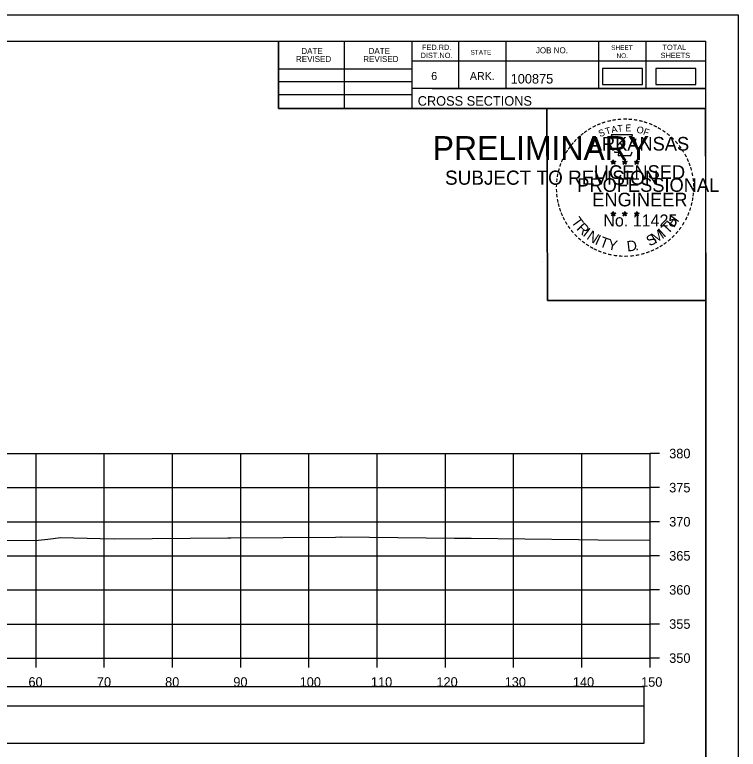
# Model space of a CAD drawing. Extents: x 1368122 to 1710785, y 373130 to 557566.
# Drawn here: x 1368745.7 to 1368851.8, y 378142.7 to 378250.4 of the extents above; entities that cross this region are included whole.
import ezdxf

# ---------------------------------------------------------------- set-up
doc = ezdxf.new("R2010")
doc.units = 0
for name, color, linetype in [('R_Alt Surface', 7, 'Continuous'), ('R_Axis', 7, 'Continuous'), ('R_Axis Annot', 7, 'Continuous'), ('R_Border', 7, 'Continuous'), ('R_Border PE', 7, 'Continuous'), ('R_Border Prem', 7, 'Continuous'), ('R_Drive', 7, 'Continuous'), ('R_Exist Surface', 7, 'Continuous'), ('R_Grid', 7, 'Continuous'), ('R_No Plot', 7, 'Continuous')]:
    doc.layers.add(name, color=color, linetype=linetype)

msp = doc.modelspace()

# ---------------------------------------------------------------- linework, layer by layer
msp.add_lwpolyline([(1368539.73, 378143.61), (1368838.03, 378143.61), (1368838.03, 378149.02), (1368539.73, 378149.02)], close=True)
at = {"layer": 'R_Alt Surface'}
msp.add_lwpolyline([(1368539.73, 378149.08), (1368838.03, 378149.08), (1368838.03, 378151.89), (1368539.73, 378151.89)], close=True, dxfattribs=at)
at = {"layer": 'R_Axis'}
for p, q in [((1368838.88, 378156.08), (1368838.88, 378186.08)), ((1368840.28, 378186.08), (1368838.88, 378186.08)), ((1368840.28, 378181.08), (1368838.88, 378181.08)), ((1368840.28, 378176.08), (1368838.88, 378176.08)), ((1368840.28, 378171.08), (1368838.88, 378171.08)), ((1368840.28, 378166.08), (1368838.88, 378166.08)), ((1368840.28, 378161.08), (1368838.88, 378161.08)), ((1368538.88, 378156.08), (1368838.88, 378156.08)), ((1368748.88, 378154.68), (1368748.88, 378156.08)), ((1368758.88, 378154.68), (1368758.88, 378156.08)), ((1368768.88, 378154.68), (1368768.88, 378156.08)), ((1368778.88, 378154.68), (1368778.88, 378156.08)), ((1368788.88, 378154.68), (1368788.88, 378156.08)), ((1368798.88, 378154.68), (1368798.88, 378156.08)), ((1368808.88, 378154.68), (1368808.88, 378156.08)), ((1368818.88, 378154.68), (1368818.88, 378156.08)), ((1368828.88, 378154.68), (1368828.88, 378156.08)), ((1368838.88, 378154.68), (1368838.88, 378156.08)), ((1368840.28, 378156.08), (1368838.88, 378156.08))]:
    msp.add_line(p, q, dxfattribs=at)
at = {"layer": 'R_Border'}
for p, q in [((1368530.88, 378246.54), (1368847.06, 378246.54)), ((1368784.42, 378236.66), (1368784.42, 378246.54)), ((1368794.1, 378236.66), (1368794.1, 378246.54)), ((1368803.96, 378246.54), (1368803.96, 378236.66)), ((1368810.8, 378246.54), (1368810.8, 378239.6)), ((1368817.74, 378246.54), (1368817.74, 378239.6)), ((1368831.32, 378246.54), (1368831.32, 378239.6)), ((1368838.26, 378246.54), (1368838.26, 378239.6)), ((1368847.06, 378041.08), (1368847.06, 378246.54)), ((1368847.06, 378243.6), (1368803.96, 378243.6)), ((1368847.06, 378243.62), (1368847.06, 378243.62)), ((1368784.42, 378242.52), (1368803.96, 378242.52)), ((1368784.42, 378240.66), (1368803.96, 378240.66)), ((1368847.06, 378239.6), (1368803.96, 378239.6)), ((1368806.92, 378239.6), (1368847.06, 378239.6)), ((1368784.42, 378238.72), (1368803.96, 378238.72)), ((1368847.06, 378236.66), (1368784.42, 378236.66))]:
    msp.add_line(p, q, dxfattribs=at)
at = {"layer": 'R_Border PE'}
for p, q in [((1368833.49, 378229.17), (1368833.45, 378228.92)), ((1368833.49, 378228.81), (1368833.49, 378229.17)), ((1368833.49, 378229.17), (1368833.54, 378228.92)), ((1368835.16, 378229.17), (1368835.12, 378228.92)), ((1368835.16, 378228.81), (1368835.16, 378229.17)), ((1368835.16, 378229.17), (1368835.21, 378228.92)), ((1368836.93, 378229.16), (1368836.89, 378228.91)), ((1368836.93, 378228.8), (1368836.93, 378229.16)), ((1368836.93, 378229.16), (1368836.98, 378228.91)), ((1368833.15, 378228.92), (1368833.49, 378228.81)), ((1368833.15, 378228.92), (1368833.4, 378228.87)), ((1368833.15, 378228.92), (1368833.38, 378228.8)), ((1368833.28, 378228.51), (1368833.49, 378228.81)), ((1368833.28, 378228.51), (1368833.4, 378228.75)), ((1368833.28, 378228.51), (1368833.49, 378228.73)), ((1368833.84, 378228.92), (1368833.49, 378228.81)), ((1368833.71, 378228.51), (1368833.49, 378228.81)), ((1368833.71, 378228.51), (1368833.49, 378228.72)), ((1368833.84, 378228.92), (1368833.56, 378228.87)), ((1368833.71, 378228.51), (1368833.57, 378228.8)), ((1368833.84, 378228.92), (1368833.64, 378228.82)), ((1368834.82, 378228.92), (1368835.16, 378228.81)), ((1368834.82, 378228.92), (1368835.07, 378228.87)), ((1368834.82, 378228.92), (1368835.05, 378228.8)), ((1368834.95, 378228.51), (1368835.16, 378228.81)), ((1368834.95, 378228.51), (1368835.07, 378228.75)), ((1368834.95, 378228.51), (1368835.16, 378228.73)), ((1368835.51, 378228.92), (1368835.16, 378228.81)), ((1368835.38, 378228.51), (1368835.16, 378228.81)), ((1368835.38, 378228.51), (1368835.16, 378228.72)), ((1368835.51, 378228.92), (1368835.23, 378228.87)), ((1368835.38, 378228.51), (1368835.24, 378228.8)), ((1368835.51, 378228.92), (1368835.31, 378228.82)), ((1368836.58, 378228.91), (1368836.93, 378228.8)), ((1368836.58, 378228.91), (1368836.83, 378228.86)), ((1368836.58, 378228.91), (1368836.82, 378228.78)), ((1368836.71, 378228.5), (1368836.93, 378228.8)), ((1368836.71, 378228.5), (1368836.84, 378228.74)), ((1368836.71, 378228.5), (1368836.93, 378228.72)), ((1368837.28, 378228.91), (1368836.93, 378228.8)), ((1368837.14, 378228.5), (1368836.93, 378228.8)), ((1368837.14, 378228.5), (1368836.93, 378228.71)), ((1368837.28, 378228.91), (1368836.99, 378228.86)), ((1368837.14, 378228.5), (1368837, 378228.79)), ((1368837.28, 378228.91), (1368837.07, 378228.8)), ((1368833.49, 378221.6), (1368833.45, 378221.35)), ((1368833.49, 378221.23), (1368833.49, 378221.6)), ((1368833.49, 378221.6), (1368833.54, 378221.35)), ((1368835.16, 378221.6), (1368835.12, 378221.35)), ((1368835.16, 378221.23), (1368835.16, 378221.6)), ((1368835.16, 378221.6), (1368835.21, 378221.35)), ((1368836.93, 378221.59), (1368836.89, 378221.34)), ((1368836.93, 378221.22), (1368836.93, 378221.59)), ((1368836.93, 378221.59), (1368836.98, 378221.34)), ((1368833.14, 378221.35), (1368833.49, 378221.23)), ((1368833.14, 378221.35), (1368833.39, 378221.3)), ((1368833.14, 378221.35), (1368833.38, 378221.22)), ((1368833.27, 378220.94), (1368833.49, 378221.23)), ((1368833.27, 378220.94), (1368833.4, 378221.18)), ((1368833.27, 378220.94), (1368833.49, 378221.15)), ((1368833.84, 378221.35), (1368833.49, 378221.23)), ((1368833.7, 378220.94), (1368833.49, 378221.23)), ((1368833.7, 378220.94), (1368833.49, 378221.15)), ((1368833.84, 378221.35), (1368833.55, 378221.3)), ((1368833.7, 378220.94), (1368833.57, 378221.23)), ((1368833.84, 378221.35), (1368833.63, 378221.24)), ((1368834.81, 378221.35), (1368835.16, 378221.23)), ((1368834.81, 378221.35), (1368835.06, 378221.3)), ((1368834.81, 378221.35), (1368835.05, 378221.22)), ((1368834.94, 378220.94), (1368835.16, 378221.23)), ((1368834.94, 378220.94), (1368835.07, 378221.18)), ((1368834.94, 378220.94), (1368835.16, 378221.15)), ((1368835.51, 378221.35), (1368835.16, 378221.23)), ((1368835.37, 378220.94), (1368835.16, 378221.23)), ((1368835.37, 378220.94), (1368835.16, 378221.15)), ((1368835.51, 378221.35), (1368835.22, 378221.3)), ((1368835.37, 378220.94), (1368835.24, 378221.23)), ((1368835.51, 378221.35), (1368835.3, 378221.24)), ((1368836.58, 378221.34), (1368836.93, 378221.22)), ((1368836.58, 378221.34), (1368836.83, 378221.29)), ((1368836.58, 378221.34), (1368836.81, 378221.21)), ((1368836.71, 378220.93), (1368836.93, 378221.22)), ((1368836.71, 378220.93), (1368836.84, 378221.17)), ((1368836.71, 378220.93), (1368836.92, 378221.14)), ((1368837.14, 378220.93), (1368836.92, 378221.14)), ((1368837.27, 378221.34), (1368836.93, 378221.22)), ((1368837.14, 378220.93), (1368836.93, 378221.22)), ((1368837.27, 378221.34), (1368836.99, 378221.29)), ((1368837.14, 378220.93), (1368837, 378221.22)), ((1368837.27, 378221.34), (1368837.07, 378221.23))]:
    msp.add_line(p, q, dxfattribs=at)
for points in [[(1368833.19, 378232.8), (1368833.46, 378231.97)], [(1368836.7, 378231.87), (1368836.84, 378232.16), (1368836.15, 378232.13), (1368836.3, 378232.8), (1368833.19, 378232.8)], [(1368833.68, 378230.37), (1368833.68, 378230.29), (1368834.24, 378230.27), (1368834.19, 378229.79), (1368836.06, 378229.79), (1368836.26, 378230.33)], [(1368833.49, 378229.17), (1368833.71, 378228.51), (1368833.15, 378228.92), (1368833.84, 378228.92), (1368833.28, 378228.51), (1368833.49, 378229.17)], [(1368835.16, 378229.17), (1368835.38, 378228.51), (1368834.82, 378228.92), (1368835.51, 378228.92), (1368834.95, 378228.51), (1368835.16, 378229.17)], [(1368836.93, 378229.16), (1368837.14, 378228.5), (1368836.58, 378228.91), (1368837.28, 378228.91), (1368836.71, 378228.5), (1368836.93, 378229.16)], [(1368833.49, 378221.6), (1368833.7, 378220.94), (1368833.14, 378221.35), (1368833.84, 378221.35), (1368833.27, 378220.94), (1368833.49, 378221.6)], [(1368835.16, 378221.6), (1368835.37, 378220.94), (1368834.81, 378221.35), (1368835.51, 378221.35), (1368834.94, 378220.94), (1368835.16, 378221.6)], [(1368836.93, 378221.59), (1368837.14, 378220.93), (1368836.58, 378221.34), (1368837.27, 378221.34), (1368836.71, 378220.93), (1368836.93, 378221.59)]]:
    msp.add_lwpolyline(points, dxfattribs=at)
for centre, radius in [((1368833.49, 378228.81), 0.172), ((1368833.49, 378228.81), 0.145), ((1368833.49, 378228.81), 0.116), ((1368833.49, 378228.81), 0.0991), ((1368833.49, 378228.81), 0.0747), ((1368833.49, 378228.81), 0.0495), ((1368833.49, 378228.81), 0.0296), ((1368835.16, 378228.81), 0.172), ((1368835.16, 378228.81), 0.145), ((1368835.16, 378228.81), 0.116), ((1368835.16, 378228.81), 0.0991), ((1368835.16, 378228.81), 0.0747), ((1368835.16, 378228.81), 0.0495), ((1368835.16, 378228.81), 0.0296), ((1368836.93, 378228.79), 0.172), ((1368836.93, 378228.79), 0.145), ((1368836.93, 378228.79), 0.116), ((1368836.93, 378228.79), 0.0991), ((1368836.93, 378228.79), 0.0747), ((1368836.93, 378228.79), 0.0495), ((1368836.93, 378228.79), 0.0296), ((1368833.49, 378221.23), 0.172), ((1368833.49, 378221.23), 0.145), ((1368833.49, 378221.23), 0.116), ((1368833.49, 378221.23), 0.0991), ((1368833.49, 378221.23), 0.0747), ((1368833.49, 378221.23), 0.0495), ((1368833.49, 378221.23), 0.0296), ((1368835.16, 378221.23), 0.172), ((1368835.16, 378221.23), 0.145), ((1368835.16, 378221.23), 0.116), ((1368835.16, 378221.23), 0.0991), ((1368835.16, 378221.23), 0.0747), ((1368835.16, 378221.23), 0.0495), ((1368835.16, 378221.23), 0.0296), ((1368836.93, 378221.22), 0.172), ((1368836.93, 378221.22), 0.145), ((1368836.93, 378221.22), 0.116), ((1368836.93, 378221.22), 0.0991), ((1368836.93, 378221.22), 0.0747), ((1368836.93, 378221.22), 0.0495), ((1368836.93, 378221.22), 0.0296)]:
    msp.add_circle(centre, radius, dxfattribs=at)
at = {"layer": 'R_Drive'}
for points in [[(1368831.93, 378240.22), (1368837.77, 378240.22), (1368837.77, 378242.53), (1368831.93, 378242.53)], [(1368839.74, 378240.22), (1368845.58, 378240.22), (1368845.58, 378242.53), (1368839.74, 378242.53)]]:
    msp.add_lwpolyline(points, close=True, dxfattribs=at)
at = {"layer": 'R_Exist Surface'}
msp.add_lwpolyline([(1368742.94, 378173.31), (1368749.22, 378173.36), (1368750.59, 378173.51), (1368752.49, 378173.76), (1368758.26, 378173.64), (1368760.36, 378173.56), (1368776.98, 378173.73), (1368777.4, 378173.74), (1368777.42, 378173.74), (1368792.75, 378173.84), (1368793.55, 378173.85), (1368793.6, 378173.85), (1368810.23, 378173.65), (1368812.65, 378173.65), (1368828.41, 378173.46), (1368831.28, 378173.43), (1368838.88, 378173.4)], dxfattribs=at)
at = {"layer": 'R_Grid'}
for p, q in [((1368538.88, 378186.08), (1368838.88, 378186.08)), ((1368748.88, 378156.08), (1368748.88, 378186.08)), ((1368758.88, 378156.08), (1368758.88, 378186.08)), ((1368768.88, 378156.08), (1368768.88, 378186.08)), ((1368778.88, 378156.08), (1368778.88, 378186.08)), ((1368788.88, 378156.08), (1368788.88, 378186.08)), ((1368798.88, 378156.08), (1368798.88, 378186.08)), ((1368808.88, 378156.08), (1368808.88, 378186.08)), ((1368818.88, 378156.08), (1368818.88, 378186.08)), ((1368828.88, 378156.08), (1368828.88, 378186.08)), ((1368838.88, 378156.08), (1368838.88, 378186.08)), ((1368538.88, 378181.08), (1368838.88, 378181.08)), ((1368538.88, 378176.08), (1368838.88, 378176.08)), ((1368538.88, 378171.08), (1368838.88, 378171.08)), ((1368538.88, 378166.08), (1368838.88, 378166.08)), ((1368538.88, 378161.08), (1368838.88, 378161.08)), ((1368538.88, 378156.08), (1368838.88, 378156.08))]:
    msp.add_line(p, q, dxfattribs=at)
at = {"layer": 'R_No Plot'}
for p, q in [((1368518.48, 378250.44), (1368851.81, 378250.44)), ((1368823.09, 378214.21), (1368823.09, 378214.21))]:
    msp.add_line(p, q, dxfattribs=at)
for points in [[(1368518.47, 378250.44), (1368851.81, 378250.44), (1368851.81, 378037.1), (1368518.47, 378037.1)], [(1368764.8, 378246.54), (1368784.42, 378246.54), (1368784.42, 378236.66), (1368800.53, 378236.66), (1368823.73, 378236.66), (1368823.85, 378208.51), (1368847.06, 378208.51), (1368847.06, 378041.08), (1368530.88, 378041.08), (1368530.88, 378246.54)], [(1368823.73, 378236.66), (1368846.94, 378236.66), (1368847.06, 378208.51), (1368823.85, 378208.51)]]:
    msp.add_lwpolyline(points, close=True, dxfattribs=at)

# ---------------------------------------------------------------- texts
at = {"layer": 'R_Axis Annot'}
for s, p in [('380', (1368841.68, 378185.38)), ('375', (1368841.68, 378180.38)), ('370', (1368841.68, 378175.38)), ('365', (1368841.68, 378170.38)), ('360', (1368841.68, 378165.38)), ('355', (1368841.68, 378160.38)), ('350', (1368841.68, 378155.38)), ('60', (1368747.76, 378151.88)), ('70', (1368757.79, 378151.88)), ('80', (1368767.79, 378151.88)), ('90', (1368777.79, 378151.88)), ('100', (1368787.51, 378151.88)), ('110', (1368797.96, 378151.88)), ('120', (1368807.56, 378151.88)), ('130', (1368817.56, 378151.88)), ('140', (1368827.56, 378151.88)), ('150', (1368837.56, 378151.88))]:
    msp.add_text(s, height=1.4, dxfattribs=at).set_placement(p)
at = {"layer": 'R_Border'}
for s, height, p in [('DATE', 0.879, (1368787.76, 378244.68)), ('DATE', 0.879, (1368797.62, 378244.68)), ('FED.RD.', 0.782, (1368805.44, 378245.26)), ('STATE', 0.684, (1368812.56, 378244.58)), ('JOB NO.', 0.879, (1368822.14, 378244.78)), ('SHEET', 0.684, (1368833.18, 378245.26)), ('TOTAL', 0.782, (1368840.7, 378245.26)), ('REVISED', 0.879, (1368786.98, 378243.5)), ('REVISED', 0.879, (1368796.84, 378243.5)), ('DIST.NO.', 0.782, (1368805.24, 378244.08)), ('NO.', 0.684, (1368833.96, 378244.08)), ('SHEETS', 0.782, (1368840.42, 378244.08)), ('6', 1.17, (1368806.8, 378240.86)), ('ARK.', 1.172, (1368812.46, 378240.86)), ('100875', 1.4, (1368818.44, 378240.34)), ('CROSS SECTIONS', 1.4, (1368804.82, 378237.09))]:
    msp.add_text(s, height=height, rotation=360, dxfattribs=at).set_placement(p)
at = {"layer": 'R_Border PE'}
for s, height, rotation, p in [('-', 1.6, 24.3072, (1368831.3, 378233.65)), ('-', 1.6, 19.1761, (1368831.93, 378233.92)), ('-', 1.6, 13.6301, (1368832.68, 378234.16)), ('-', 1.6, 10.2193, (1368833.36, 378234.33)), ('-', 1.6, 5.8968, (1368834.09, 378234.44)), ('-', 1.6, 0.1862, (1368834.86, 378234.51)), ('-', 1.6, 357.743, (1368835.59, 378234.5)), ('-', 1.6, 352.1617, (1368836.33, 378234.44)), ('-', 1.6, 347.2049, (1368837.05, 378234.33)), ('-', 1.6, 342.3362, (1368837.68, 378234.17)), ('-', 1.6, 337.8551, (1368838.42, 378233.95)), ('-', 1.6, 36.2317, (1368829.49, 378232.57)), ('-', 1.6, 34.0636, (1368830.07, 378232.97)), ('-', 1.6, 28.7918, (1368830.67, 378233.34)), ('S', 1, 21.594, (1368831.54, 378232.47)), ('T', 1, 16.4036, (1368832.46, 378232.81)), ('A', 1, 11.2132, (1368833.28, 378233.06)), ('T', 1, 6.0228, (1368834.13, 378233.22)), ('E', 1, 0.8323, (1368835.24, 378233.33)), ('O', 1, 350.4515, (1368836.84, 378233.12)), ('F', 1, 340.0707, (1368837.79, 378232.89)), ('-', 1.6, 334.1211, (1368839.05, 378233.68)), ('-', 1.6, 329.6409, (1368839.63, 378233.39)), ('-', 1.6, 325.8627, (1368840.27, 378233.03)), ('-', 1.6, 42.9622, (1368828.58, 378231.78)), ('-', 1.6, 38.9507, (1368829.02, 378232.19)), ('ARKANSAS', 2, 360, (1368830.04, 378230.51)), ('-', 1.6, 320.5297, (1368840.88, 378232.61)), ('-', 1.6, 315.5786, (1368841.48, 378232.12)), ('-', 1.6, 50.6142, (1368827.73, 378230.81)), ('-', 1.6, 48.423, (1368828.14, 378231.3)), ('-', 1.6, 309.8797, (1368842.05, 378231.57)), ('-', 1.6, 306.6522, (1368842.58, 378230.97)), ('-', 1.6, 58.0706, (1368826.99, 378229.72)), ('-', 1.6, 54.2325, (1368827.32, 378230.25)), ('-', 1.4, 303.6753, (1368843.06, 378230.4)), ('-', 1.6, 67.7743, (1368826.42, 378228.49)), ('-', 1.6, 62.8713, (1368826.68, 378229.11)), ('-', 1.6, 299.6684, (1368843.38, 378229.79)), ('-', 1.6, 294.6628, (1368843.7, 378229.18)), ('-', 1.6, 72.3945, (1368826.2, 378227.86)), ('LICENSED', 2, 360, (1368830.64, 378226.36)), ('DWB', 0.01, 360, (1368833.48, 378228.8)), ('DWB', 0.01, 360, (1368835.15, 378228.8)), ('DWB', 0.01, 360, (1368836.92, 378228.79)), ('-', 1.6, 290.5728, (1368843.96, 378228.6)), ('-', 1.6, 285.1233, (1368844.2, 378228.02)), ('-', 1.6, 81.2013, (1368825.87, 378226.44)), ('-', 1.6, 75.461, (1368826.01, 378227.15)), ('-', 1.6, 280.5493, (1368844.4, 378227.28)), ('-', 1.6, 85.1863, (1368825.8, 378225.75)), ('PROFESSIONAL', 2, 360, (1368828.21, 378224.46)), ('-', 1.6, 276.5962, (1368844.56, 378226.51)), ('-', 1.6, 94.1959, (1368825.81, 378224.32)), ('-', 1.6, 89.0622, (1368825.77, 378225.05)), ('-', 1.6, 274.3301, (1368844.62, 378225.79)), ('-', 1.6, 269.9407, (1368844.65, 378225.16)), ('-', 1.6, 98.9479, (1368825.88, 378223.65)), ('ENGINEER', 2, 360, (1368830.4, 378222.33)), ('-', 1.6, 260.9953, (1368844.56, 378223.84)), ('-', 1.6, 263.5172, (1368844.63, 378224.49)), ('-', 1.6, 101.7149, (1368826.02, 378222.92)), ('-', 1.6, 105.4578, (1368826.18, 378222.33)), ('-', 1.6, 255.7626, (1368844.45, 378223.16)), ('-', 1.6, 109.0874, (1368826.39, 378221.69)), ('-', 1.6, 252.8681, (1368844.27, 378222.44)), ('-', 1.6, 114.0643, (1368826.65, 378221.1)), ('-', 1.6, 115.7289, (1368826.95, 378220.48)), ('T', 1.54, 306.0406, (1368827.25, 378220.07)), ('No. 11425', 1.757, 360, (1368832.03, 378219.38)), ('DWB', 0.01, 360, (1368833.48, 378221.23)), ('DWB', 0.01, 360, (1368835.15, 378221.23)), ('DWB', 0.01, 360, (1368836.91, 378221.22)), ('H', 1.54, 54.6088, (1368842.37, 378219.11)), ('-', 1.6, 244.6197, (1368843.79, 378221.14)), ('-', 1.6, 247.8887, (1368844.05, 378221.77)), ('-', 1.6, 120.4471, (1368827.31, 378219.89)), ('-', 1.6, 125.8934, (1368827.71, 378219.33)), ('R', 1.54, 314.005, (1368828.01, 378219.02)), ('T', 1.54, 46.6444, (1368841.48, 378218.17)), ('-', 1.6, 239.0712, (1368843.39, 378220.39)), ('-', 1.6, 130.7181, (1368828.17, 378218.78)), ('-', 1.6, 134.2238, (1368828.69, 378218.24)), ('I', 1.54, 321.9694, (1368828.91, 378218.09)), ('N', 1.54, 326.5002, (1368829.48, 378217.62)), ('M', 1.54, 32.6563, (1368839.63, 378216.84)), ('I', 1.54, 42.1136, (1368840.92, 378217.69)), ('-', 1.6, 231.2538, (1368842.56, 378219.17)), ('-', 1.6, 233.8452, (1368842.99, 378219.73)), ('-', 1.6, 138.9338, (1368829.22, 378217.77)), ('-', 1.6, 144.6463, (1368829.77, 378217.37)), ('I', 1.54, 335.3603, (1368830.69, 378216.84)), ('T', 1.54, 339.8912, (1368831.35, 378216.51)), ('Y', 1.54, 347.8556, (1368832.57, 378216.06)), ('D', 1.54, 6.3969, (1368835.55, 378215.7)), ('S', 1.54, 26.9312, (1368838.8, 378216.43)), ('-', 1.6, 221.0851, (1368841.56, 378218.09)), ('-', 1.6, 225.7653, (1368842.08, 378218.6)), ('-', 1.6, 148.0898, (1368830.33, 378217)), ('-', 1.6, 151.5704, (1368830.91, 378216.67)), ('-', 1.6, 154.6002, (1368831.43, 378216.42)), ('.', 1.54, 13.7642, (1368836.74, 378215.83)), ('-', 1.6, 207.3568, (1368839.92, 378216.89)), ('-', 1.6, 212.2491, (1368840.48, 378217.24)), ('-', 1.6, 215.7363, (1368841.01, 378217.62)), ('-', 1.6, 158.5612, (1368832.06, 378216.17)), ('-', 1.6, 162.7983, (1368832.74, 378215.96)), ('-', 1.6, 167.5555, (1368833.46, 378215.79)), ('-', 1.6, 173.1155, (1368834.23, 378215.68)), ('-', 1.6, 176.5183, (1368834.98, 378215.63)), ('-', 1.6, 181.5918, (1368835.72, 378215.65)), ('-', 1.6, 185.8167, (1368836.53, 378215.72)), ('-', 1.6, 191.2858, (1368837.27, 378215.86)), ('-', 1.6, 195.4743, (1368838, 378216.06)), ('-', 1.6, 200.7184, (1368838.67, 378216.3)), ('-', 1.6, 204.2516, (1368839.29, 378216.57))]:
    msp.add_text(s, height=height, rotation=rotation, dxfattribs=at).set_placement(p)
at = {"layer": 'R_Border Prem'}
for s, height, p in [('PRELIMINARY', 3.5, (1368807.01, 378229.13)), ('DWB', 0.01, (1368807.76, 378230.98)), ('SUBJECT TO REVISION', 2.0751, (1368808.82, 378225.5))]:
    msp.add_text(s, height=height, rotation=360, dxfattribs=at).set_placement(p)

doc.saveas('drawing.dxf')
